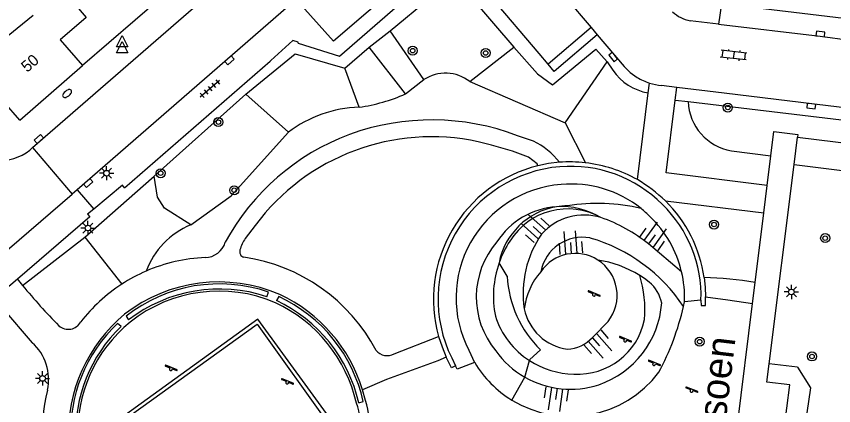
# Model space of a CAD drawing. Extents: x 132998 to 136004, y 396998 to 398512.
# Drawn here: x 133953.9 to 134026, y 397238.6 to 397273 of the extents above; entities that cross this region are included whole.
import ezdxf

# ---------------------------------------------------------------- set-up
doc = ezdxf.new("R2010")
doc.units = 0
for name, color, linetype in [('gg-afsc-muur', 7, 'Continuous'), ('gg-anno-huisnummerreeks BGT', 7, 'Continuous'), ('gg-anno-openbare ruimte label', 7, 'Continuous'), ('gg-bbg-gedigitaliseerde bebouwing', 7, 'Continuous'), ('gg-bbg-hoofdgebouw', 7, 'Continuous'), ('gg-bbg-tussenscheiding', 7, 'Continuous'), ('gg-knt-BGT kruinlijn', 7, 'Continuous'), ('gg-knt-bovenkant onderkant talud', 7, 'Continuous'), ('gg-knt-verharding', 7, 'Continuous'), ('gg-knt-verharding nz', 7, 'Continuous'), ('gt-grn-groengrens', 7, 'Continuous'), ('gt-grn-weggrens', 7, 'Continuous'), ('gt-symb-boom', 7, 'Continuous'), ('gt-symb-brandkraan', 7, 'Continuous'), ('gt-symb-klinker verharding', 7, 'Continuous'), ('gt-symb-kolk', 7, 'Continuous'), ('gt-symb-lichtmast', 7, 'Continuous'), ('gt-symb-speelvoorziening', 7, 'Continuous'), ('gt-symb-talud symbool', 7, 'Continuous'), ('gt-symb-tegel verharding', 7, 'Continuous'), ('gt-symb-waterafsluiter', 7, 'Continuous')]:
    doc.layers.add(name, color=color, linetype=linetype)

# ---------------------------------------------------------------- blocks, each defined once
blk = doc.blocks.new('gt0-KOLK')
at = {"layer": 'gt-symb-kolk'}
blk.add_lwpolyline([(0, 0), (0.375, 0), (0.375, 0.4), (-0.375, 0.4), (-0.375, 0), (0, 0)], dxfattribs=at)
blk = doc.blocks.new('gt0-KL1')
at = {"layer": 'gt-symb-klinker verharding'}
for p, q in [((-1.15, 0.3), (1.15, 0.3)), ((-1, -0.3), (-1, 0.3)), ((-0.5, 0.3), (-0.5, 0.45)), ((0, -0.3), (0, 0.3)), ((0.5, 0.3), (0.5, 0.45)), ((1, -0.3), (1, 0.3)), ((-1.15, -0.3), (1.15, -0.3)), ((-0.5, -0.45), (-0.5, -0.3)), ((0.5, -0.45), (0.5, -0.3))]:
    blk.add_line(p, q, dxfattribs=at)
blk = doc.blocks.new('gt0-WAFSL')
at = {"layer": 'gt-symb-waterafsluiter'}
for p, q in [((-0.5, -0.333), (0, 0.667)), ((0, 0.667), (0.5, -0.333)), ((0.5, -0.333), (-0.5, -0.333))]:
    blk.add_line(p, q, dxfattribs=at)
blk = doc.blocks.new('gt0-BR')
at = {"layer": 'gt-symb-brandkraan'}
for centre, radius, start, end in [((-0.244, 0), 0.206, 107.56694, 252.43307), ((0.599, -2.664), 3, 106.89205, 107.56694), ((0, -0.691), 0.938, 73.10799, 106.89205), ((-0.599, -2.664), 3, 72.43309, 73.10799), ((0.244, 0), 0.206, 287.56695, 72.43309), ((0.599, 2.664), 3, 252.43307, 253.10797), ((0, 0.691), 0.938, 253.10797, 286.89206), ((-0.599, 2.664), 3, 286.89206, 287.56695)]:
    blk.add_arc(centre, radius, start, end, dxfattribs=at)
blk = doc.blocks.new('gt0-BOOM')
at = {"layer": 'gt-symb-boom'}
for radius in [0.4, 0.2]:
    blk.add_circle((0, 0), radius, dxfattribs=at)
blk = doc.blocks.new('gt0-TEG1')
at = {"layer": 'gt-symb-tegel verharding'}
for p, q in [((-1.125, 0), (1.125, 0)), ((-0.9, -0.25), (-0.9, 0.25)), ((-0.45, -0.25), (-0.45, 0.25)), ((0, -0.25), (0, 0.25)), ((0.45, -0.25), (0.45, 0.25)), ((0.9, -0.25), (0.9, 0.25))]:
    blk.add_line(p, q, dxfattribs=at)
blk = doc.blocks.new('gt0-LMAST')
at = {"layer": 'gt-symb-lichtmast'}
for p, q in [((-0.182, 0.173), (-0.447, 0.438)), ((-0.005, 0.246), (-0.005, 0.621)), ((0.172, 0.173), (0.437, 0.438)), ((-0.255, -0.004), (-0.63, -0.004)), ((-0.182, -0.181), (-0.447, -0.446)), ((-0.005, -0.254), (-0.005, -0.629)), ((0.437, -0.446), (0.172, -0.181)), ((0.245, -0.004), (0.62, -0.004))]:
    blk.add_line(p, q, dxfattribs=at)
blk.add_circle((-0.005, -0.004), 0.25, dxfattribs=at)
blk = doc.blocks.new('gt0-SV')
at = {"layer": 'gt-symb-speelvoorziening'}
for p, q in [((-0.477, 0.255), (-0.08, 0.096)), ((0.542, -0.076), (-0.449, 0.324)), ((0.125, 0.014), (0.515, -0.143))]:
    blk.add_line(p, q, dxfattribs=at)
for centre, radius, start, end in [((-0.466, 0.291), 0.0369, 63.6251, 252.66016), ((-0.002, -0.005), 0.128, 127.68665, 8.59861), ((0.531, -0.111), 0.0363, 243.50852, 72.54358)]:
    blk.add_arc(centre, radius, start, end, dxfattribs=at)
blk = doc.blocks.new('gt0-TALUD_1')
at = {"layer": 'gt-symb-talud symbool'}
for p, q in [((-1, -1), (-1, 0)), ((-0.5, -2), (-0.5, 0)), ((0, -1), (0, 0)), ((0.5, -2), (0.5, 0)), ((1, -1), (1, 0))]:
    blk.add_line(p, q, dxfattribs=at)

msp = doc.modelspace()

# ---------------------------------------------------------------- linework, layer by layer
at = {"layer": 'gg-afsc-muur'}
for p, q in [((133966.989, 397274.869), (133959.745, 397268.618)), ((133976.015, 397248.239), (133976.148, 397248.644)), ((133977.051, 397248.25), (133976.848, 397247.893)), ((133963.146, 397245.609), (133962.85, 397245.887)), ((133963.597, 397246.525), (133963.814, 397246.192)), ((133984.106, 397238.88), (133984.501, 397239))]:
    msp.add_line(p, q, dxfattribs=at)
for centre, radius, start, end in [((133971.816, 397236.073), 13.297, 70.98628, 128.17961), ((133971.842, 397235.728), 13.188, 71.55222, 127.49577), ((133971.466, 397236.127), 13.347, 12.43006, 65.26625), ((133971.287, 397235.986), 13.141, 12.72143, 64.96625), ((133971.853, 397236.307), 13.146, 133.22091, 182.95301), ((133972.273, 397236.157), 13.139, 133.99683, 182.2895)]:
    msp.add_arc(centre, radius, start, end, dxfattribs=at)
at = {"layer": 'gg-bbg-gedigitaliseerde bebouwing'}
msp.add_lwpolyline([(133957.685, 397275.007), (133958.011, 397275.284), (133960.086, 397272.848)], dxfattribs=at)
at = {"layer": 'gg-bbg-hoofdgebouw'}
for q in [(133959.745, 397268.618), (133952.854, 397265.385)]:
    msp.add_line((133954.23, 397263.79), q, dxfattribs=at)
msp.add_lwpolyline([(133960.086, 397272.848), (133957.769, 397270.875), (133959.745, 397268.618)], dxfattribs=at)
at = {"layer": 'gg-bbg-tussenscheiding'}
msp.add_line((133950.014, 397268.676), (133955.405, 397273.065), dxfattribs=at)
at = {"layer": 'gg-knt-BGT kruinlijn'}
for p, q in [((134012.566, 397250.426), (134009.644, 397252.891)), ((134004.711, 397244.649), (134006.079, 397246.064))]:
    msp.add_line(p, q, dxfattribs=at)
msp.add_lwpolyline([(134009.711, 397249.533), (134009.303, 397249.832), (134008.881, 397250.11)], dxfattribs=at)
for centre, radius, start, end in [((134001.973, 397249.424), 6.756, 93.71916, 147.21958), ((134001.073, 397242.372), 13.568, 50.82625, 71.13666), ((134001.866, 397248.213), 7.401, 138.85708, 219.84337), ((134003.196, 397248.364), 3.688, 321.4214, 57.45171), ((134004.819, 397246.397), 6.178, 139.08714, 172.76683), ((134007.712, 397247.09), 3.156, 10.86288, 50.70833), ((134002.592, 397248.271), 8.241, 288.9426, 355.92405), ((134003.101, 397248.078), 4.501, 191.57811, 262.26559), ((134002.368, 397246.789), 3.173, 272.2987, 317.60196), ((134002.777, 397248.182), 8.103, 215.54888, 240.19348), ((134002.77, 397248.172), 8.091, 240.20081, 287.97431)]:
    msp.add_arc(centre, radius, start, end, dxfattribs=at)
at = {"layer": 'gg-knt-bovenkant onderkant talud'}
msp.add_line((134012.736, 397247.366), (134012.832, 397247.798), dxfattribs=at)
for centre, radius, start, end in [((134002.523, 397250.001), 5.981, 60.59125, 148.25948), ((134001.976, 397249.428), 6.752, 58.9354, 93.7421), ((134003.963, 397250.459), 4.983, 72.51255, 138.59324), ((134004.876, 397248.266), 8.899, 146.72623, 160.66572), ((134007.747, 397248.533), 9.157, 145.2273, 188.52668), ((134003.83, 397249.732), 3.747, 79.49398, 169.06021), ((134000.381, 397239.186), 14.817, 33.50603, 73.80707), ((134003.197, 397248.365), 3.687, 57.4559, 145.69369), ((134004.869, 397248.266), 8.893, 160.65382, 191.25843), ((134003.721, 397241.804), 9.779, 58.14806, 81.41657), ((133999.323, 397247.125), 10.013, 354.79695, 17.34363), ((133989.938, 397252.639), 23.4, 331.79238, 346.97622), ((134003.166, 397248.794), 7.374, 197.87936, 237.02023), ((134003.409, 397247.416), 6.007, 266.78088, 348.48434), ((134002.739, 397247.506), 9.829, 211.11608, 238.43003), ((134003.168, 397248.791), 7.372, 236.99644, 269.25674), ((134002.728, 397247.497), 9.816, 238.45641, 322.9184)]:
    msp.add_arc(centre, radius, start, end, dxfattribs=at)
at = {"layer": 'gg-knt-verharding'}
for p, q in [((134000, 397269.686), (133992.735, 397278.235)), ((133978.602, 397274.467), (133959.276, 397257.676)), ((134015.807, 397272.255), (134013.319, 397272.551)), ((134004.584, 397271.984), (134000.807, 397268.736)), ((134004.584, 397271.984), (134005.138, 397271.327)), ((134000.807, 397268.736), (134000, 397269.686)), ((133963.461, 397257.841), (133976.29, 397269.006)), ((133976.29, 397269.006), (133976.344, 397269.053)), ((134009.629, 397266.207), (134009.738, 397267.076)), ((134012.147, 397266.681), (134010.79, 397266.846)), ((134008.673, 397258.559), (134009.629, 397266.207)), ((134012.005, 397265.562), (134012.147, 397266.681)), ((134016.313, 397266.175), (134012.147, 397266.681)), ((134027.698, 397264.791), (134016.313, 397266.175)), ((133999.501, 397261.95), (133998.114, 397262.434)), ((133955.106, 397261.17), (133955.343, 397261.38)), ((133955.343, 397261.38), (133958.836, 397257.293)), ((134020.121, 397258.049), (134020.444, 397260.662)), ((134020.289, 397242.326), (134022.488, 397259.909)), ((134022.488, 397259.909), (134030.145, 397258.949)), ((133959.276, 397257.676), (133958.836, 397257.293)), ((133959.276, 397257.676), (133960.743, 397255.964)), ((134019.818, 397255.62), (134020.121, 397258.049)), ((133949.13, 397248.905), (133958.836, 397257.293)), ((134011.143, 397256.682), (134019.818, 397255.62)), ((133960.39, 397255.279), (133954.008, 397249.799)), ((134019.053, 397249.493), (134019.818, 397255.62)), ((133974.973, 397254.52), (133974.099, 397253.378)), ((133954.008, 397249.799), (133951.984, 397248.061)), ((134018.818, 397247.627), (134019.053, 397249.493)), ((134014.272, 397247.925), (134012.832, 397247.798)), ((134014.188, 397210.361), (134018.818, 397247.627)), ((133952.701, 397247.227), (133955.316, 397244.184)), ((133987.233, 397243.196), (133991.146, 397244.731)), ((133993.803, 397243.516), (133994.324, 397242.427)), ((133992.301, 397242.84), (133992.628, 397242.157)), ((133984.701, 397239.087), (133984.445, 397240.036))]:
    msp.add_line(p, q, dxfattribs=at)
for points in [[(133955.343, 397261.38), (133982.418, 397284.907), (133998.019, 397298.361)], [(133987.974, 397282.599), (133991.264, 397278.813), (133981.886, 397270.78), (133978.602, 397274.467)], [(133978.754, 397270.605), (133982.415, 397269.442), (133992.635, 397278.344), (133992.735, 397278.235)], [(134027.387, 397270.863), (134027.608, 397272.666), (134016.092, 397274.058), (134015.807, 397272.255)], [(134005.138, 397271.327), (134001.344, 397268.104), (134000.807, 397268.736)], [(134005.138, 397271.327), (134007.492, 397268.533), (134008.035, 397268.015), (134008.647, 397267.579)], [(133978.754, 397270.605), (133978.753, 397270.673), (133978.286, 397270.836), (133976.344, 397269.053)], [(134020.121, 397258.049), (134011.193, 397259.162), (134012.005, 397265.562)], [(134020.444, 397260.662), (134020.708, 397262.803), (134022.804, 397262.543), (134022.788, 397262.315)], [(134022.788, 397262.315), (134027.803, 397261.684), (134029.289, 397262.855)], [(133999.905, 397259.78), (133999.825, 397259.962), (133999.081, 397260.544), (133997.657, 397261.071), (133995.819, 397261.6), (133994.647, 397261.896)], [(134001.79, 397260.089), (134000.841, 397259.972), (133999.905, 397259.78)], [(133963.461, 397257.841), (133963.269, 397258.071), (133960.743, 397255.964)], [(133960.743, 397255.964), (133960.197, 397255.509), (133960.39, 397255.279)], [(134014.549, 397249.924), (134014.637, 397249.072), (134014.663, 397248.216)], [(134014.272, 397247.925), (134014.306, 397247.451), (134014.688, 397247.458), (134014.663, 397248.216)], [(134014.663, 397248.216), (134016.629, 397247.963), (134018.818, 397247.627)], [(133982.292, 397236.535), (133975.218, 397246.254), (133961.105, 397236.058), (133968.199, 397226.453), (133982.292, 397236.535)], [(133961.544, 397236.04), (133975.163, 397245.812), (133981.705, 397236.65), (133968.096, 397226.897), (133961.544, 397236.04)], [(133991.146, 397244.731), (133991.445, 397243.812), (133991.821, 397242.911)], [(133991.821, 397242.911), (133991.073, 397242.573), (133986.545, 397240.949), (133984.445, 397240.036)], [(133992.628, 397242.157), (133992.292, 397241.977), (133991.821, 397242.911)], [(133994.324, 397242.427), (133992.777, 397241.866), (133992.628, 397242.157)], [(134019.44, 397235.242), (134019.612, 397236.619), (134021.592, 397236.367), (134022.097, 397240.472), (134020.087, 397240.715), (134020.289, 397242.326)]]:
    msp.add_lwpolyline(points, dxfattribs=at)
for centre, radius, start, end in [((134014.058, 397275.893), 3.423, 227.98566, 257.53375), ((134011.395, 397272.104), 5.294, 238.73326, 251.76309), ((134011.389, 397272.107), 5.295, 251.83142, 263.5034), ((133990.555, 397242.538), 21.284, 69.19681, 109.96067), ((133990.495, 397243.176), 20.664, 110.40974, 151.472), ((133990.515, 397242.992), 19.35, 77.66912, 143.43403), ((133996.793, 397256.281), 6.282, 37.30866, 64.46782), ((133952.382, 397264.591), 4.373, 226.41821, 308.53337), ((134002.804, 397248.019), 12.113, 103.84654, 195.7519), ((134002.807, 397248.023), 11.715, 94.70641, 206.25942), ((134002.692, 397247.971), 12.151, 83.4013, 94.25533), ((134002.774, 397248.32), 11.417, 44.82302, 94.66432), ((134002.691, 397247.892), 12.23, 60.71406, 83.43875), ((134002.726, 397248.122), 10.042, 94.50524, 207.30504), ((134002.853, 397248.364), 9.812, 51.2119, 95.35836), ((134002.812, 397248.322), 9.87, 45.10179, 51.17622), ((134003.078, 397248.323), 11.201, 357.96251, 45.90683), ((134002.892, 397248.286), 11.771, 7.99681, 45.49897), ((134002.799, 397248.096), 10.041, 13.41939, 45.96175), ((133977.186, 397251.34), 3.698, 146.56981, 163.96577), ((133970.514, 397253.594), 1.907, 271.59712, 343.26156), ((133971.18, 397237.058), 14.643, 92.40018, 113.42509), ((133974.107, 397252.209), 0.5, 162.14843, 254.80706), ((133971.677, 397236.078), 15.816, 28.01988, 81.64143), ((133971.218, 397236.999), 14.711, 113.46829, 122.99666), ((134002.822, 397248.112), 10.015, 358.20192, 13.3574), ((133995.714, 397283.275), 53.479, 218.75308, 219.54052), ((133971.785, 397235.951), 13.589, 66.74638, 127.74682), ((134013.889, 397219.278), 30.653, 80.30136, 88.76635), ((133996.169, 397283.652), 54.07, 219.54115, 224.6079), ((133971.177, 397237.069), 14.631, 123.01156, 142.2909), ((133971.779, 397236.154), 12.581, 66.69766, 128.46466), ((133971.292, 397235.981), 13.764, 17.13412, 64.8114), ((133971.341, 397236.031), 12.872, 12.70828, 65.12449), ((133972.197, 397236.159), 13.685, 129.64552, 182.22313), ((133958.505, 397246.611), 1.247, 228.25115, 331.58836), ((133971.904, 397236.265), 12.573, 129.22526, 182.9092), ((133952.441, 397240.952), 4.326, 347.47022, 48.34977), ((133986.626, 397244.32), 1.278, 219.46816, 298.38241), ((133971.723, 397236.293), 15.512, 166.12262, 203.39986), ((133978.995, 397236.995), 5.247, 349.38916, 20.85385), ((133978.219, 397236.93), 6.831, 351.87395, 18.40903)]:
    msp.add_arc(centre, radius, start, end, dxfattribs=at)
at = {"layer": 'gg-knt-verharding nz'}
msp.add_line((134000, 397277.389), (134004.584, 397271.984), dxfattribs=at)
msp.add_lwpolyline([(134015.807, 397272.255), (134024.782, 397271.205), (134027.387, 397270.863)], dxfattribs=at)
msp.add_arc((134001.682, 397246.796), 13.684, 46.25932, 59.27689, dxfattribs=at)
at = {"layer": 'gt-grn-groengrens'}
for p, q in [((133986.882, 397271.679), (133992.528, 397276.387)), ((133992.528, 397276.387), (133997.765, 397270.235)), ((133985.01, 397270.251), (133986.882, 397271.679)), ((133989.829, 397267.375), (133986.882, 397271.679)), ((133982.889, 397268.388), (133985.01, 397270.251)), ((133988.234, 397266.114), (133985.01, 397270.251)), ((133993.901, 397267.213), (133997.765, 397270.235)), ((133997.765, 397270.235), (133999.849, 397267.884)), ((134001.18, 397266.913), (134005.011, 397270.071)), ((134005.011, 397270.071), (134006.01, 397268.948)), ((133974.143, 397266.085), (133978.498, 397269.644)), ((133978.498, 397269.644), (133982.889, 397268.388)), ((134002.312, 397263.556), (134006.01, 397268.948)), ((134006.01, 397268.948), (134006.498, 397268.197)), ((133984.141, 397264.948), (133982.889, 397268.388)), ((133999.849, 397267.884), (134001.18, 397266.913)), ((133988.234, 397266.114), (133989.829, 397267.375)), ((133993.901, 397267.213), (134002.312, 397263.556)), ((133966.06, 397258.863), (133974.143, 397266.085)), ((133974.143, 397266.085), (133977.898, 397262.736)), ((134012.005, 397265.562), (134013.147, 397265.443)), ((134002.312, 397263.556), (134004.088, 397260.042)), ((133972.844, 397257.136), (133977.898, 397262.736)), ((134016.962, 397261.092), (134020.444, 397260.662)), ((133959.963, 397253.494), (133966.06, 397258.863)), ((133966.352, 397257.026), (133966.06, 397258.863)), ((133966.977, 397256.051), (133966.352, 397257.026)), ((133969.3, 397254.573), (133972.844, 397257.136)), ((133969.3, 397254.573), (133966.977, 397256.051)), ((133954.472, 397249.229), (133959.963, 397253.494)), ((133959.963, 397253.494), (133963.206, 397249.338)), ((133996.479, 397251.212), (133996.473, 397251.221)), ((133997.175, 397250.052), (133996.479, 397251.212)), ((133999.182, 397242.716), (134000.121, 397243.545)), ((133998.749, 397241.151), (133999.152, 397242.608)), ((133999.152, 397242.608), (133999.182, 397242.716)), ((134022.77, 397242.016), (134020.289, 397242.326)), ((133997.593, 397239.132), (133998.749, 397241.151))]:
    msp.add_line(p, q, dxfattribs=at)
for points in [[(134013.147, 397265.443), (134028.635, 397263.594), (134029.289, 397262.855)], [(134022.77, 397242.016), (134023.94, 397240.193), (134023.291, 397235.811), (134022.199, 397234.896), (134019.44, 397235.242)]]:
    msp.add_lwpolyline(points, dxfattribs=at)
for centre, radius, start, end in [((133991.75, 397264.403), 3.539, 52.57095, 122.87256), ((134010.47, 397270.988), 4.854, 215.09404, 260.02754), ((133981.991, 397280.261), 15.463, 277.99126, 293.81076), ((134017.732, 397265.615), 4.588, 182.14831, 260.3409), ((133984.528, 397253.941), 11.014, 92.01193, 127.00826), ((134002.563, 397250.05), 6.202, 99.54175, 169.11852), ((134002.566, 397250.045), 6.207, 90.5187, 99.56277), ((134005.156, 397239.944), 16.521, 76.54699, 99.21735), ((133972.021, 397248.001), 7.113, 112.48958, 159.482), ((134007.208, 397250.674), 10.052, 183.54719, 225.16944)]:
    msp.add_arc(centre, radius, start, end, dxfattribs=at)
at = {"layer": 'gt-grn-weggrens'}
msp.add_line((134022.488, 397259.909), (134022.788, 397262.315), dxfattribs=at)

# ---------------------------------------------------------------- block references
at = {"layer": 'gt-symb-boom'}
for p in [(133988.864, 397269.927), (133995.296, 397269.727), (134016.639, 397264.915), (133971.735, 397263.632), (133966.636, 397259.127), (133973.126, 397257.626), (134015.429, 397254.6), (134025.225, 397253.405), (134014.155, 397244.279), (134024.061, 397242.972)]:
    msp.add_blockref('gt0-BOOM', p, dxfattribs=at)
at = {"layer": 'gt-symb-brandkraan', "rotation": 39.56350868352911}
msp.add_blockref('gt0-BR', (133958.396, 397266.152), dxfattribs=at)
at = {"layer": 'gt-symb-klinker verharding', "rotation": 173.5712522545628}
msp.add_blockref('gt0-KL1', (134017.155, 397269.54), dxfattribs=at)
at = {"layer": 'gt-symb-kolk'}
for p, rotation in [((134024.782, 397271.205), -6.662963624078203), ((134006.688, 397269.492), 129.96704992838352), ((133972.582, 397269.235), -139.01346679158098), ((134024.015, 397265.239), 173.0591558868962), ((133956.027, 397261.986), 41.55261314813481), ((133960.126, 397258.418), -139.01346678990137)]:
    msp.add_blockref('gt0-KOLK', p, dxfattribs=dict(at, rotation=rotation))
at = {"layer": 'gt-symb-lichtmast'}
for p in [(133961.881, 397259.133), (133960.239, 397254.298), (134022.249, 397248.66), (133956.231, 397241.042)]:
    msp.add_blockref('gt0-LMAST', p, dxfattribs=at)
at = {"layer": 'gt-symb-speelvoorziening'}
for p in [(134004.83, 397248.426), (134007.591, 397244.397), (134010.14, 397242.311), (133967.543, 397241.868), (133977.792, 397240.687), (134013.444, 397239.954)]:
    msp.add_blockref('gt0-SV', p, dxfattribs=at)
at = {"layer": 'gt-symb-talud symbool'}
for p, xscale, yscale, rotation in [((134000.225, 397253.755), 0.9997319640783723, 0.9997319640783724, -132.08093041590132), ((134009.644, 397252.891), 1.000078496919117, 1.000078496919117, 144.48230213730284), ((134002.823, 397252.033), 1.0001144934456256, 1.0001144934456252, -176.27357411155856), ((134004.711, 397244.649), 0.9999864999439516, 0.9999864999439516, 41.148195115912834), ((134001.615, 397240.164), 1.000274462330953, 1.0002744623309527, -8.219209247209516)]:
    msp.add_blockref('gt0-TALUD_1', p, dxfattribs=dict(at, xscale=xscale, yscale=yscale, rotation=rotation))
at = {"layer": 'gt-symb-tegel verharding', "rotation": -139.01346679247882}
msp.add_blockref('gt0-TEG1', (133970.982, 397266.571), dxfattribs=at)
at = {"layer": 'gt-symb-waterafsluiter'}
for p in [(133963.252, 397270.6), (133963.245, 397270.062)]:
    msp.add_blockref('gt0-WAFSL', p, dxfattribs=at)

# ---------------------------------------------------------------- texts
at = {"layer": 'gg-anno-huisnummerreeks BGT'}
msp.add_text('50', height=1, rotation=40.8, dxfattribs=at).set_placement((133954.878, 397267.972))
at = {"layer": 'gg-anno-openbare ruimte label'}
msp.add_text('Lumenplantsoen', height=2.5, rotation=83.2, dxfattribs=at).set_placement((134014.401, 397220.017))

doc.saveas('drawing.dxf')
